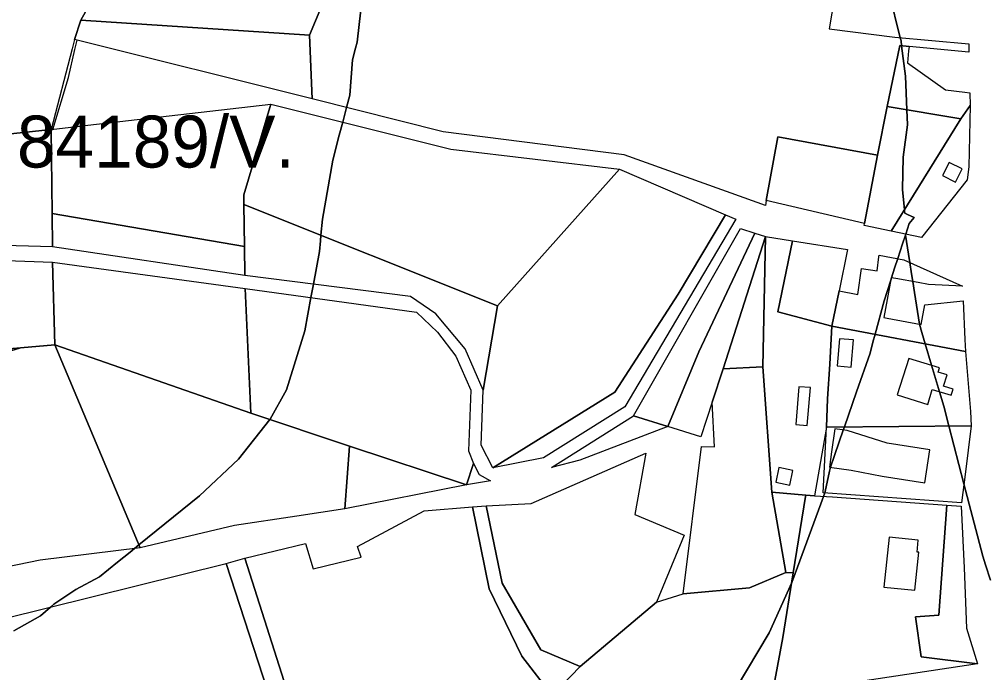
# Model space of a CAD drawing. Extents: x -477304 to -465429, y -1159113 to -1149210.
# Drawn here: x -473443 to -473163.1, y -1153623.2 to -1153434.4 of the extents above; entities that cross this region are included whole.
import ezdxf

# ---------------------------------------------------------------- set-up
doc = ezdxf.new("R2010")
doc.units = 0
for name, color, linetype in [('BPEJ_s', 7, 'Continuous'), ('orna_s', 7, 'Continuous'), ('PUPFL_s', 7, 'Continuous'), ('sad_s', 7, 'Continuous'), ('trav_porost_s', 7, 'Continuous'), ('zahrada_s', 7, 'Continuous')]:
    doc.layers.add(name, color=color, linetype=linetype)

msp = doc.modelspace()

# ---------------------------------------------------------------- linework, layer by layer
at = {"layer": 'BPEJ_s'}
for points in [[(-473506.84, -1153474.05), (-473433.83, -1153466.27), (-473433.35, -1153466.21), (-473428.78, -1153451.25), (-473426.9, -1153443.14), (-473426.26, -1153440.38), (-473427.02, -1153440.19), (-473425.22, -1153434.63), (-473360.35, -1153318.85), (-473345.77, -1153242.45), (-473336.03, -1153216.76), (-473322.47, -1153199.78), (-473290.83, -1153199.18), (-473285.76, -1153190.33), (-473275.98, -1153161.94)], [(-473506.84, -1153474.05), (-473433.83, -1153466.27), (-473433.35, -1153466.21), (-473428.78, -1153451.25), (-473426.9, -1153443.14), (-473426.26, -1153440.38), (-473427.02, -1153440.19), (-473425.22, -1153434.63), (-473360.35, -1153318.85), (-473345.77, -1153242.45), (-473336.03, -1153216.76), (-473322.47, -1153199.78), (-473290.83, -1153199.18), (-473285.76, -1153190.33)], [(-473191.53, -1153426.78), (-473188.35, -1153439.71), (-473188.13, -1153440.61), (-473187.95, -1153442.01), (-473186.85, -1153450.82), (-473186.41, -1153460.52), (-473186.21, -1153464.87), (-473187.49, -1153474.23), (-473187.7, -1153483.59), (-473187.16, -1153489.42), (-473187.11, -1153489.92), (-473187.06, -1153490.4), (-473186.3, -1153490.75), (-473184.3, -1153491.68), (-473185.79, -1153493.38), (-473186.78, -1153496.51), (-473186.85, -1153496.73), (-473187.69, -1153499.3), (-473189.07, -1153503.54), (-473189.98, -1153506.35), (-473190.86, -1153509.08), (-473191.09, -1153509.78), (-473193.02, -1153515.72), (-473195.62, -1153525.42), (-473196.23, -1153527.69), (-473197.06, -1153530.83), (-473200.95, -1153542), (-473204.5, -1153552.16), (-473204.67, -1153552.67)], [(-473187.06, -1153490.4), (-473187.11, -1153489.92), (-473187.16, -1153489.42), (-473187.7, -1153483.59), (-473187.49, -1153474.23), (-473186.21, -1153464.87), (-473186.41, -1153460.52), (-473186.85, -1153450.82), (-473187.95, -1153442.01), (-473188.13, -1153440.61), (-473188.35, -1153439.71), (-473191.53, -1153426.78)], [(-473444.61, -1153611.12), (-473436.87, -1153606.79), (-473433.98, -1153604.22), (-473433.04, -1153603.39), (-473426.65, -1153599.13), (-473419.84, -1153595.51), (-473414.63, -1153591.3), (-473410.97, -1153588.34), (-473409.69, -1153587.3), (-473408.44, -1153586.29), (-473390.91, -1153572.11), (-473379.63, -1153561.47), (-473370.56, -1153550.08), (-473370.48, -1153549.98), (-473365.8, -1153541.47), (-473360.48, -1153524.44), (-473358.7, -1153514.82), (-473357.98, -1153510.94), (-473356.22, -1153501.46), (-473355.95, -1153498.41), (-473355.8, -1153496.78), (-473355.37, -1153492.1), (-473352.39, -1153475.08), (-473350.5, -1153467.85), (-473349.52, -1153464.08), (-473348.42, -1153459.86), (-473347.5, -1153456.36), (-473346.65, -1153446.14), (-473345.8, -1153442.74), (-473345.37, -1153441.03), (-473344.31, -1153431.67)], [(-473344.31, -1153431.67), (-473345.37, -1153441.03), (-473345.8, -1153442.74), (-473346.65, -1153446.14), (-473347.5, -1153456.36), (-473348.42, -1153459.86), (-473349.52, -1153464.08), (-473350.5, -1153467.85), (-473352.39, -1153475.08), (-473355.37, -1153492.1), (-473355.8, -1153496.78), (-473355.95, -1153498.41), (-473356.22, -1153501.46), (-473357.98, -1153510.94), (-473358.7, -1153514.82), (-473360.48, -1153524.44), (-473365.8, -1153541.47), (-473370.48, -1153549.98), (-473370.56, -1153550.08), (-473379.63, -1153561.47), (-473390.91, -1153572.11), (-473408.44, -1153586.29), (-473409.69, -1153587.3), (-473410.97, -1153588.34), (-473414.63, -1153591.3), (-473419.84, -1153595.51), (-473426.65, -1153599.13), (-473433.04, -1153603.39), (-473433.98, -1153604.22), (-473436.87, -1153606.79), (-473444.61, -1153611.12)], [(-473162.25, -1153596.42), (-473163.7, -1153592.01), (-473164.51, -1153589.56), (-473169.94, -1153568.65), (-473174.29, -1153551.89), (-473175.78, -1153546.15), (-473177.01, -1153542.01), (-473179.28, -1153534.38), (-473181.12, -1153528.19), (-473182.11, -1153524.88), (-473182.81, -1153522.53), (-473182.82, -1153522.47), (-473184.25, -1153513.35), (-473184.74, -1153510.2), (-473185.1, -1153507.9), (-473185.61, -1153504.64), (-473185.99, -1153502.22), (-473186.85, -1153496.73), (-473186.78, -1153496.51), (-473185.79, -1153493.38), (-473184.3, -1153491.68), (-473186.3, -1153490.75), (-473187.06, -1153490.4)], [(-473235.79, -1153627.64), (-473226.21, -1153611.68), (-473219.73, -1153597.09), (-473219.41, -1153596.36), (-473211.34, -1153574.38), (-473210.56, -1153572.24), (-473210.19, -1153571.24), (-473210.04, -1153570.83), (-473208.8, -1153564.95), (-473208.55, -1153563.82), (-473204.81, -1153553.07), (-473204.67, -1153552.67), (-473204.5, -1153552.16), (-473200.95, -1153542), (-473197.06, -1153530.83), (-473196.23, -1153527.69), (-473195.62, -1153525.42), (-473193.02, -1153515.72), (-473191.09, -1153509.78), (-473190.86, -1153509.08), (-473189.98, -1153506.35), (-473189.07, -1153503.54), (-473187.69, -1153499.3), (-473186.85, -1153496.73), (-473185.99, -1153502.22), (-473185.61, -1153504.64), (-473185.1, -1153507.9), (-473184.74, -1153510.2), (-473184.25, -1153513.35)], [(-473184.25, -1153513.35), (-473182.82, -1153522.47), (-473182.81, -1153522.53), (-473182.11, -1153524.88), (-473181.12, -1153528.19), (-473179.28, -1153534.38), (-473177.01, -1153542.01), (-473175.78, -1153546.15), (-473174.29, -1153551.89), (-473169.94, -1153568.65), (-473164.51, -1153589.56), (-473163.7, -1153592.01), (-473162.25, -1153596.42)], [(-473204.67, -1153552.67), (-473204.81, -1153553.07), (-473208.55, -1153563.82), (-473208.8, -1153564.95), (-473210.04, -1153570.83), (-473210.19, -1153571.24), (-473210.56, -1153572.24), (-473211.34, -1153574.38), (-473219.41, -1153596.36), (-473219.73, -1153597.09), (-473226.21, -1153611.68), (-473235.79, -1153627.64)]]:
    msp.add_lwpolyline(points, dxfattribs=at)
at = {"layer": 'orna_s'}
for points in [[(-473198.7, -1153493.41), (-473227.08, -1153486.79), (-473223.73, -1153468.31), (-473194.97, -1153473.66)], [(-473269.46, -1153477.67), (-473238.86, -1153490.85), (-473252.57, -1153513.77), (-473270.88, -1153542.16), (-473306.13, -1153563.98), (-473309.49, -1153557.49), (-473308.89, -1153541.56), (-473304.81, -1153517.17)], [(-473433.53, -1153490.54), (-473377.94, -1153500.09), (-473377.79, -1153508.44), (-473433.41, -1153500.16)], [(-473377.69, -1153512.21), (-473376.11, -1153548.25), (-473432.72, -1153528.43), (-473433.39, -1153504.56)], [(-473306.82, -1153567.78), (-473313.72, -1153568.87), (-473311.67, -1153562.71), (-473310.1, -1153565.92)]]:
    msp.add_lwpolyline(points, close=True, dxfattribs=at)
at = {"layer": 'PUPFL_s'}
msp.add_lwpolyline([(-473317.9, -1153181.74), (-473336.03, -1153216.76), (-473345.77, -1153242.45), (-473360.35, -1153318.85), (-473425.22, -1153434.63), (-473427.02, -1153440.19), (-473427.69, -1153442.92), (-473433.83, -1153466.27), (-473506.84, -1153474.05), (-473574.91, -1153481.82), (-473579.34, -1153482.33), (-473644.06, -1153489.73), (-473629.89, -1153542.49), (-473625.46, -1153559), (-473742.33, -1153616.45), (-473722.79, -1153641.99), (-473823.78, -1153727.09), (-473876.42, -1153741.11), (-473872.95, -1153759.4), (-473889.2, -1153754.19), (-473907.69, -1153742.41)], dxfattribs=at)
at = {"layer": 'sad_s'}
msp.add_lwpolyline([(-473289, -1153629.8), (-473280.84, -1153621.45), (-473258.82, -1153602.79), (-473251.09, -1153600.37), (-473231.93, -1153598.72), (-473221.46, -1153594.23), (-473219.28, -1153594.33), (-473222.31, -1153613.01), (-473225.37, -1153629.58)], dxfattribs=at)
at = {"layer": 'trav_porost_s'}
for points in [[(-473360.35, -1153318.85), (-473345.77, -1153242.45), (-473336.03, -1153216.76), (-473322.47, -1153199.78), (-473290.83, -1153199.18), (-473309.61, -1153277.47), (-473335.21, -1153374.16), (-473345.72, -1153406.89), (-473359.12, -1153438.96), (-473425.22, -1153434.63)], [(-473425.22, -1153434.63), (-473359.12, -1153438.96), (-473358.35, -1153457.38), (-473427.02, -1153440.19)], [(-473423.22, -1153464.99), (-473370.32, -1153458.88), (-473378.1, -1153485.09), (-473378.07, -1153487.88), (-473377.94, -1153500.09), (-473433.53, -1153490.54), (-473433.83, -1153466.27)], [(-473304.81, -1153517.17), (-473378.07, -1153487.88), (-473378.1, -1153485.09), (-473370.32, -1153458.88), (-473318.27, -1153471.9), (-473269.46, -1153477.67)], [(-473433.83, -1153466.27), (-473433.53, -1153490.54), (-473433.41, -1153500.16), (-473503.23, -1153498.17), (-473506.84, -1153474.05)], [(-473314.15, -1153529.59), (-473322.63, -1153519.48), (-473329.95, -1153514.48), (-473377.79, -1153508.44), (-473377.94, -1153500.09), (-473378.07, -1153487.88), (-473304.81, -1153517.17), (-473308.89, -1153541.56)], [(-473306.13, -1153563.98), (-473270.88, -1153542.16), (-473252.57, -1153513.77), (-473238.86, -1153490.85), (-473235.91, -1153492.12), (-473267.99, -1153546.37), (-473291.48, -1153561.07)], [(-473230.35, -1153496.16), (-473246.55, -1153530.45), (-473255.58, -1153552.08), (-473265.42, -1153549.02), (-473234.57, -1153494.83)], [(-473245.96, -1153555.06), (-473255.58, -1153552.08), (-473246.55, -1153530.45), (-473230.35, -1153496.16), (-473227.26, -1153497.14), (-473239.55, -1153535.37), (-473242.68, -1153544.99)], [(-473239.55, -1153535.37), (-473227.26, -1153497.14), (-473228.03, -1153534.77)], [(-473208.75, -1153534.03), (-473209.35, -1153544.07), (-473209.71, -1153552.21), (-473213.13, -1153572.08), (-473215.63, -1153571.87), (-473225.47, -1153571.06), (-473228.03, -1153534.77), (-473227.26, -1153497.14), (-473219.48, -1153498.36), (-473223.77, -1153518.88), (-473208.17, -1153523.03)], [(-473206.05, -1153512.87), (-473208.17, -1153523.03), (-473223.77, -1153518.88), (-473219.48, -1153498.36), (-473203.55, -1153500.87)], [(-473498.39, -1153533.77), (-473502.98, -1153502.03), (-473433.39, -1153504.56), (-473432.72, -1153528.43), (-473442.63, -1153529.31), (-473485.86, -1153533.04)], [(-473322.11, -1153524.81), (-473316.85, -1153531.75), (-473312.52, -1153541.6), (-473313.16, -1153559.13), (-473311.67, -1153562.71), (-473313.72, -1153568.87), (-473347.52, -1153557.7), (-473376.11, -1153548.25), (-473377.69, -1153512.21), (-473328.22, -1153519)], [(-473436.92, -1153590.69), (-473512.45, -1153606.16), (-473545.42, -1153615.23), (-473543.93, -1153620.67), (-473580.1, -1153627.67), (-473609.36, -1153638.04), (-473620.06, -1153585.5), (-473555.47, -1153574.2), (-473448.88, -1153542.23), (-473446.69, -1153530.54), (-473442.63, -1153529.31), (-473432.72, -1153528.43), (-473408.1, -1153587.1)], [(-473556.83, -1153563.94), (-473560.21, -1153538.39), (-473498.39, -1153533.77), (-473485.86, -1153533.04), (-473442.63, -1153529.31), (-473446.69, -1153530.54)], [(-473380.77, -1153580.7), (-473408.1, -1153587.1), (-473432.72, -1153528.43), (-473376.11, -1153548.25), (-473347.52, -1153557.7), (-473348.92, -1153575.87), (-473362.76, -1153577.97)], [(-473239.55, -1153535.37), (-473228.03, -1153534.77), (-473225.47, -1153571.06), (-473221.46, -1153594.23), (-473231.93, -1153598.72), (-473251.09, -1153600.37), (-473245.84, -1153557.82), (-473242.05, -1153557.95), (-473242.68, -1153544.99)], [(-473218.57, -1153551.51), (-473215.27, -1153551.8), (-473214.33, -1153540.74), (-473217.68, -1153540.56)], [(-473289.2, -1153563.87), (-473265.42, -1153549.02), (-473255.58, -1153552.08), (-473281, -1153561.78)], [(-473169.6, -1153565.96), (-473170.63, -1153574.12), (-473210.6, -1153571.21), (-473209.71, -1153552.21), (-473167.81, -1153551.83)], [(-473208.21, -1153559.4), (-473208.81, -1153563.83), (-473202.58, -1153564.67), (-473193.62, -1153566.37), (-473181.26, -1153568.29), (-473179.79, -1153558.78), (-473192.15, -1153556.86), (-473203.72, -1153553.22), (-473207.26, -1153552.72)], [(-473313.72, -1153568.87), (-473348.92, -1153575.87), (-473347.52, -1153557.7)], [(-473261.86, -1153559.8), (-473265.09, -1153577.49), (-473250.8, -1153583.47), (-473258.82, -1153602.79), (-473280.84, -1153621.45), (-473292.21, -1153616.61), (-473303.42, -1153597.29), (-473308.02, -1153574.98), (-473295, -1153574.28)], [(-473223.43, -1153563.91), (-473224.33, -1153568.15), (-473220.27, -1153569), (-473219.4, -1153564.76)], [(-473221.46, -1153594.23), (-473225.47, -1153571.06), (-473215.63, -1153571.87), (-473215.7, -1153572.32), (-473219.28, -1153594.33)], [(-473177.24, -1153606.57), (-473183.9, -1153607.02), (-473182.33, -1153618.65), (-473165.99, -1153620.61), (-473225.37, -1153629.58), (-473222.31, -1153613.01), (-473219.28, -1153594.33), (-473215.7, -1153572.32), (-473215.63, -1153571.87), (-473213.13, -1153572.08), (-473207.97, -1153572.41), (-473174.84, -1153574.79)], [(-473312.01, -1153575.23), (-473308.02, -1153574.98), (-473303.42, -1153597.29), (-473292.21, -1153616.61), (-473280.84, -1153621.45), (-473289, -1153629.8), (-473297.77, -1153618.39), (-473307.17, -1153598.94)], [(-473169.85, -1153592.86), (-473169.22, -1153610.37), (-473165.99, -1153620.61), (-473182.33, -1153618.65), (-473183.9, -1153607.02), (-473177.24, -1153606.57), (-473174.84, -1153574.79), (-473170.75, -1153575.08)], [(-473320.73, -1153639.17), (-473359.53, -1153647.3), (-473360.09, -1153645.69), (-473377.78, -1153590.09), (-473360.31, -1153585.83), (-473358.01, -1153593.19), (-473344.19, -1153589.79), (-473345.22, -1153586.76), (-473325.94, -1153576.44), (-473312.01, -1153575.23), (-473307.17, -1153598.94), (-473297.77, -1153618.39), (-473289, -1153629.8)], [(-473182.97, -1153588.39), (-473183.48, -1153588.34), (-473183.13, -1153584.86), (-473191.55, -1153584.01), (-473193.05, -1153598.44), (-473184.09, -1153599.36)], [(-473466.05, -1153603.07), (-473463.18, -1153602.32), (-473460.56, -1153610.8), (-473383.2, -1153591.66), (-473364.72, -1153648.5), (-473354.08, -1153675.72), (-473352.33, -1153680.57), (-473349.26, -1153688.27), (-473363.68, -1153691.18), (-473365.03, -1153685.9), (-473368.94, -1153686.42), (-473379.32, -1153649.93), (-473383.08, -1153650.77), (-473403.67, -1153655.35), (-473404.75, -1153655.59), (-473426.86, -1153660.52), (-473451.24, -1153665.95), (-473454.35, -1153644.33), (-473463.83, -1153610.69)], [(-473346.66, -1153678.95), (-473344.02, -1153687.21), (-473349.26, -1153688.27), (-473352.33, -1153680.57), (-473354.08, -1153675.72), (-473364.72, -1153648.5), (-473383.2, -1153591.66), (-473377.78, -1153590.09), (-473360.09, -1153645.69), (-473359.53, -1153647.3), (-473359.06, -1153650.01), (-473348.05, -1153674.58)]]:
    msp.add_lwpolyline(points, close=True, dxfattribs=at)
msp.add_lwpolyline([(-473202.54, -1153399.69), (-473208.89, -1153437.15), (-473189.94, -1153439.57), (-473168.57, -1153441.47), (-473168.52, -1153443.86), (-473185.79, -1153442.22), (-473188.5, -1153441.96), (-473192.09, -1153459.57), (-473194.97, -1153473.66), (-473223.73, -1153468.31), (-473227.08, -1153486.79), (-473227.33, -1153488.17), (-473233.5, -1153485.96), (-473268.14, -1153473.57), (-473320.45, -1153466.86), (-473358.35, -1153457.38), (-473359.12, -1153438.96), (-473345.72, -1153406.89)], dxfattribs=at)
at = {"layer": 'zahrada_s'}
for points in [[(-473186.24, -1153447.01), (-473175.29, -1153454.81), (-473169.68, -1153455.47), (-473168.23, -1153455.64), (-473168.15, -1153459.29), (-473170.83, -1153463.11), (-473192.09, -1153459.57), (-473188.5, -1153441.96), (-473185.79, -1153442.22), (-473185.92, -1153443.53)], [(-473191.01, -1153495.65), (-473198.81, -1153494.01), (-473198.7, -1153493.41), (-473194.97, -1153473.66), (-473192.09, -1153459.57), (-473170.83, -1153463.11), (-473184.55, -1153485.2)], [(-473168.15, -1153459.29), (-473168.5, -1153476.99), (-473168.98, -1153480.78), (-473182.2, -1153497.44), (-473191.01, -1153495.65), (-473184.55, -1153485.2), (-473170.83, -1153463.11)], [(-473176.11, -1153479.57), (-473172.35, -1153481.41), (-473170.49, -1153477.61), (-473174.25, -1153475.77)], [(-473169.47, -1153530.41), (-473208.17, -1153523.03), (-473206.05, -1153512.87), (-473200.65, -1153513.92), (-473199.55, -1153506.44), (-473195.06, -1153507.04), (-473194.52, -1153503), (-473194.46, -1153502.55), (-473187.3, -1153503.87), (-473170.4, -1153511.55), (-473180.21, -1153511.03), (-473183.19, -1153510.48), (-473189.6, -1153509.31), (-473190.96, -1153509.06), (-473193.07, -1153520.6), (-473192.15, -1153520.77), (-473182.31, -1153522.56), (-473181.29, -1153516.93), (-473170.19, -1153515.72), (-473169.64, -1153526.92)], [(-473208.17, -1153523.03), (-473169.47, -1153530.41), (-473168.06, -1153547.71), (-473167.81, -1153551.83), (-473209.71, -1153552.21), (-473209.35, -1153544.07), (-473208.75, -1153534.03)], [(-473202.55, -1153534.91), (-473201.84, -1153527.05), (-473205.88, -1153526.68), (-473206.59, -1153534.55)], [(-473189.28, -1153542.95), (-473180.38, -1153545.66), (-473179.08, -1153541.38), (-473173.62, -1153543.05), (-473173.07, -1153541.23), (-473175.8, -1153540.4), (-473174.79, -1153537.11), (-473177.37, -1153536.32), (-473177, -1153535.08), (-473185.89, -1153532.36)]]:
    msp.add_lwpolyline(points, close=True, dxfattribs=at)

# ---------------------------------------------------------------- texts
at = {"layer": 'BPEJ_s'}
msp.add_text('84189/V.', height=15, dxfattribs=at).set_placement((-473443.67, -1153477.22))

doc.saveas('drawing.dxf')
